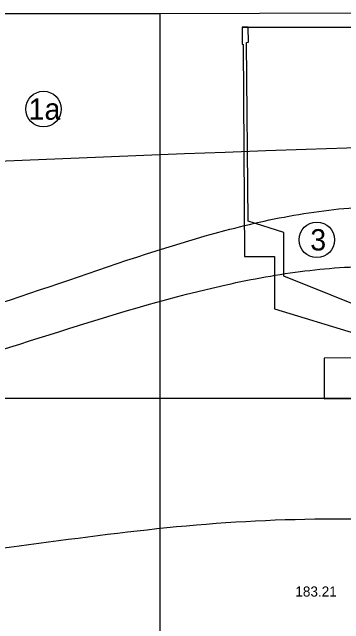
# Model space of a CAD drawing. Extents: x 3042 to 4120, y 576 to 2694.
# Drawn here: x 3354.85 to 3378.17, y 1270.23 to 1313.2 of the extents above; entities that cross this region are included whole.
import ezdxf

# ---------------------------------------------------------------- set-up
doc = ezdxf.new("R2010")
doc.units = 0
for name, color, linetype in [('17', 7, 'Continuous'), ('komunikace', 7, 'Continuous'), ('nádrže', 7, 'Continuous'), ('pomocna', 7, 'Continuous'), ('rozhraní', 7, 'Continuous')]:
    doc.layers.add(name, color=color, linetype=linetype)

msp = doc.modelspace()

# ---------------------------------------------------------------- linework, layer by layer
at = {"layer": 'komunikace'}
msp.add_line((3321.3, 1313.095), (3365.26, 1313.095), dxfattribs=at)
at = {"layer": 'nádrže'}
msp.add_line((3371.032, 1312.155), (3391.342, 1312.155), dxfattribs=at)
for points in [[(3380.608, 1291.974), (3373.956, 1294.66), (3373.946, 1297.718), (3371.435, 1298.509), (3371.333, 1311.073), (3371.457, 1311.099), (3371.452, 1312.155), (3371.032, 1312.155), (3371.022, 1310.949), (3371.087, 1310.935)], [(3371.087, 1310.935), (3371.193, 1296.033), (3373.292, 1296.033), (3373.292, 1292.361), (3378.988, 1290.634)], [(3378.968, 1288.926), (3376.792, 1288.892), (3376.794, 1286.029), (3378.97, 1286.063)]]:
    msp.add_lwpolyline(points, dxfattribs=at)
at = {"layer": 'pomocna'}
msp.add_line((3365.26, 1251.545), (3365.26, 1313.095), dxfattribs=at)
at = {"layer": 'rozhraní'}
for p, q in [((3365.26, 1313.095), (3392.39, 1313.195)), ((3432.629, 1286.055), (3323.661, 1286.055))]:
    msp.add_line(p, q, dxfattribs=at)
for centre in [(3357.054, 1306.392), (3376.274, 1297.207)]:
    msp.add_circle(centre, 1.25, dxfattribs=at)
for points in [[(3215.367, 1295.492), (3223.007, 1295.445), (3284.237, 1298.745), (3466.926, 1305.295), (3469.69, 1305.295), (3507.357, 1301.345), (3560.04, 1300.995)], [(3330.077, 1289.291), (3336.607, 1289.345), (3342.253, 1289.807), (3347.822, 1290.949), (3358.825, 1294.38), (3369.814, 1297.856), (3375.365, 1299.054), (3380.987, 1299.595), (3385.695, 1299.64), (3390.406, 1299.619), (3399.821, 1299.325), (3409.251, 1298.784), (3418.647, 1298.095), (3424.692, 1297.433), (3430.738, 1296.484), (3442.828, 1294.299), (3448.859, 1293.371), (3451.886, 1292.998), (3454.918, 1292.687), (3460.963, 1292.471), (3467.007, 1292.795), (3475.291, 1293.755), (3483.553, 1294.967), (3491.821, 1296.12), (3500.124, 1296.9), (3507.357, 1297.345)], [(3271.345, 1282.999), (3284.237, 1284.245), (3297.343, 1284.894), (3310.501, 1285.162), (3323.62, 1285.371), (3336.607, 1285.845), (3347.74, 1287.702), (3358.827, 1290.97), (3369.9, 1294.05), (3375.439, 1295.021), (3378.212, 1295.276), (3380.987, 1295.345), (3390.374, 1294.201), (3399.75, 1291.756), (3409.16, 1289.169), (3418.647, 1287.595), (3430.693, 1286.786), (3442.786, 1286.102), (3454.9, 1285.59), (3467.007, 1285.295), (3487.184, 1285.301), (3497.273, 1285.651), (3507.357, 1286.345), (3512.194, 1287.141), (3526.536, 1295.496), (3547.897, 1291.945), (3557.186, 1291.945)], [(3326.837, 1273.446), (3336.607, 1273.845), (3347.714, 1274.77), (3358.8, 1276.169), (3369.885, 1277.343), (3380.987, 1277.595), (3399.817, 1276.672), (3418.647, 1275.595), (3467.007, 1272.795), (3476.996, 1272.761), (3486.992, 1273.389), (3496.988, 1274.108), (3506.976, 1274.345), (3511.893, 1273.758), (3516.765, 1272.596), (3521.633, 1271.471), (3526.537, 1270.995), (3531.867, 1271.293), (3537.203, 1271.874), (3542.545, 1272.441), (3547.897, 1272.695), (3559.157, 1272.695)]]:
    msp.add_spline(points, degree=3, dxfattribs=at)

# ---------------------------------------------------------------- texts
at = {"layer": '17'}
msp.add_text('183.21', height=0.7112, dxfattribs=at).set_placement((3374.764, 1272.143))
at = {"layer": 'rozhraní'}
for s, p in [('1a', (3356.01, 1305.642)), ('3', (3375.812, 1296.457))]:
    msp.add_text(s, height=1.5, dxfattribs=at).set_placement(p)

doc.saveas('drawing.dxf')
